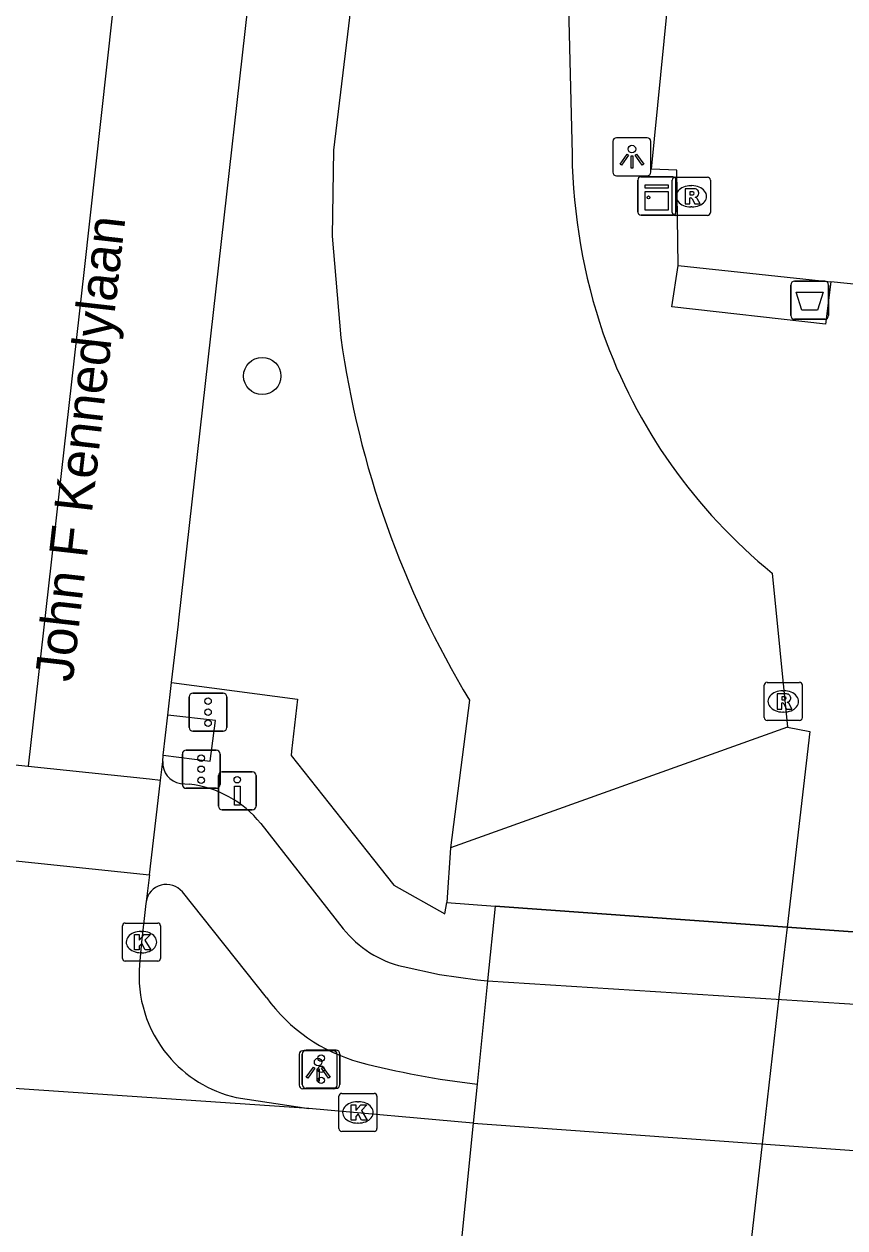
# Model space of a CAD drawing. Extents: x 160732 to 162105, y 387428 to 388479.
# Drawn here: x 161992.62 to 162014.16, y 387447.77 to 387479.36 of the extents above; entities that cross this region are included whole.
import ezdxf

# ---------------------------------------------------------------- set-up
doc = ezdxf.new("R2010")
doc.units = 0
for name, color, linetype in [('IMGEO_Afvalbak', 7, 'Continuous'), ('IMGEO_Berm_groen', 7, 'Continuous'), ('IMGEO_Boom', 7, 'Continuous'), ('IMGEO_Dek', 7, 'Continuous'), ('IMGEO_Drukknoppaal', 7, 'Continuous'), ('IMGEO_Fietspad_open', 7, 'Continuous'), ('IMGEO_Hek', 7, 'Continuous'), ('IMGEO_Kast', 7, 'Continuous'), ('IMGEO_Kolk', 7, 'Continuous'), ('IMGEO_Lichtpunt', 7, 'Continuous'), ('IMGEO_Openbare_ruimte_label', 7, 'Continuous'), ('IMGEO_Rijbaan_lokaal_gesloten', 7, 'Continuous'), ('IMGEO_Rijbaan_lokaal_open', 7, 'Continuous'), ('IMGEO_Rijbaan_regionaal_gesloten', 7, 'Continuous'), ('IMGEO_Rioolput', 7, 'Continuous'), ('IMGEO_Verkeerseiland_gesloten', 7, 'Continuous'), ('IMGEO_Verkeersregelinstallatiepaal', 7, 'Continuous'), ('IMGEO_Voetpad_open', 7, 'Continuous')]:
    doc.layers.add(name, color=color, linetype=linetype)

msp = doc.modelspace()

# ---------------------------------------------------------------- linework, layer by layer
at = {"layer": 'IMGEO_Afvalbak'}
for p, q in [((162012.744, 387471.712), (162012.744, 387472.512)), ((162012.744, 387472.512), (162012.744, 387471.712)), ((162012.844, 387472.612), (162013.634, 387472.612)), ((162013.634, 387472.612), (162012.844, 387472.612)), ((162013.734, 387472.512), (162013.734, 387471.712)), ((162013.734, 387471.712), (162013.734, 387472.512)), ((162013.634, 387471.612), (162012.844, 387471.612)), ((162012.844, 387471.612), (162013.634, 387471.612))]:
    msp.add_line(p, q, dxfattribs=at)
msp.add_lwpolyline([(162012.887, 387472.326), (162013.591, 387472.326), (162013.442, 387471.856), (162013.036, 387471.856), (162012.887, 387472.326)], dxfattribs=at)
for centre, start, end in [((162012.844, 387472.512), 90, 180), ((162012.844, 387472.512), 90, 180), ((162013.634, 387472.512), 0, 90), ((162013.634, 387472.512), 360, 90), ((162012.844, 387471.712), 180, 270), ((162012.844, 387471.712), 180, 270), ((162013.634, 387471.712), 270, 0), ((162013.634, 387471.712), 270, 0)]:
    msp.add_arc(centre, 0.1, start, end, dxfattribs=at)
at = {"layer": 'IMGEO_Berm_groen'}
for points in [[(162002.318, 387489.107), (162000.741, 387476.046), (162000.709, 387473.795), (162000.934, 387471.13)], [(162006.788, 387484.716), (162007.001, 387475.938)], [(162012.255, 387464.954), (162012.653, 387460.916)], [(162004.309, 387461.622), (162003.807, 387457.749)], [(162012.653, 387460.916), (162003.807, 387457.749)], [(162012.653, 387460.916), (162013.243, 387460.801), (162012.651, 387455.669), (162012.43, 387453.832), (162011.995, 387449.981), (162011.263, 387443.625), (162011.177, 387442.883), (162011.136, 387442.536), (162009.943, 387432.343), (162009.833, 387431.396), (162009.618, 387429.55)], [(162003.807, 387457.749), (162003.717, 387456.309)]]:
    msp.add_lwpolyline(points, dxfattribs=at)
for centre, radius, start, end in [((162022.298, 387476.177), 15.299, 180.8967, 198.7729), ((162025.702, 387474.569), 25.006, 187.9046, 211.1815), ((162021.249, 387476.011), 14.253, 199.4976, 230.8762)]:
    msp.add_arc(centre, radius, start, end, dxfattribs=at)
at = {"layer": 'IMGEO_Boom'}
msp.add_circle((161998.87, 387470.125), 0.489, dxfattribs=at)
at = {"layer": 'IMGEO_Dek'}
msp.add_lwpolyline([(162027.525, 387441.375), (162028.947, 387454.503), (162024.702, 387454.807), (162020.423, 387455.113), (162012.651, 387455.669), (162004.981, 387456.218), (162004.783, 387454.253), (162004.51, 387451.548), (162004.406, 387450.525), (162003.765, 387444.168), (162003.654, 387443.065), (162011.136, 387442.536), (162018.923, 387441.984), (162022.732, 387441.714)], close=True, dxfattribs=at)
at = {"layer": 'IMGEO_Drukknoppaal'}
for p, q in [((161997.819, 387459.743), (161998.609, 387459.743)), ((161998.609, 387459.743), (161997.819, 387459.743)), ((161997.719, 387458.843), (161997.719, 387459.643)), ((161997.719, 387459.643), (161997.719, 387458.843)), ((161998.709, 387459.643), (161998.709, 387458.843)), ((161998.709, 387458.843), (161998.709, 387459.643)), ((161998.609, 387458.743), (161997.819, 387458.743)), ((161997.819, 387458.743), (161998.609, 387458.743))]:
    msp.add_line(p, q, dxfattribs=at)
msp.add_lwpolyline([(161998.289, 387459.368), (161998.289, 387458.868), (161998.139, 387458.868), (161998.139, 387459.368), (161998.289, 387459.368)], dxfattribs=at)
msp.add_circle((161998.214, 387459.533), 0.085, dxfattribs=at)
for centre, start, end in [((161997.819, 387459.643), 90, 180), ((161997.819, 387459.643), 90, 180), ((161998.609, 387459.643), 0, 90), ((161998.609, 387459.643), 360, 90), ((161997.819, 387458.843), 180, 270), ((161997.819, 387458.843), 180, 270), ((161998.609, 387458.843), 270, 0), ((161998.609, 387458.843), 270, 0)]:
    msp.add_arc(centre, 0.1, start, end, dxfattribs=at)
at = {"layer": 'IMGEO_Fietspad_open'}
for points in [[(161996.724, 387459.438), (161996.954, 387459.418)], [(161998.829, 387458.384), (162000.996, 387455.624)], [(161998.983, 387453.816), (161996.775, 387456.589)], [(162002.565, 387454.632), (162003.524, 387454.421), (162004.521, 387454.279), (162004.783, 387454.253)], [(162004.783, 387454.253), (162004.51, 387451.548)], [(162004.783, 387454.253), (162020.212, 387453.277), (162023.494, 387453.042), (162024.426, 387452.976), (162026.919, 387452.798), (162028.748, 387452.667)]]:
    msp.add_lwpolyline(points, dxfattribs=at)
for centre, radius, start, end in [((161996.797, 387459.971), 0.538, 175.6001, 262.1806), ((161996.631, 387456.615), 2.822, 38.8263, 83.4231), ((161996.357, 387456.245), 0.541, 39.4702, 171.1928), ((162003.186, 387457.35), 2.788, 218.2546, 257.1392), ((162002.638, 387456.481), 4.524, 216.0906, 254.3872), ((162007.059, 387473.791), 22.389, 255.4134, 263.4615)]:
    msp.add_arc(centre, radius, start, end, dxfattribs=at)
at = {"layer": 'IMGEO_Hek'}
for points in [[(162003.717, 387456.309), (162004.981, 387456.218)], [(162004.981, 387456.218), (162012.651, 387455.669)], [(162012.651, 387455.669), (162020.423, 387455.113)]]:
    msp.add_lwpolyline(points, dxfattribs=at)
at = {"layer": 'IMGEO_Kast'}
for p, q in [((162008.729, 387474.423), (162008.729, 387475.264)), ((162008.729, 387475.264), (162008.729, 387474.423)), ((162008.804, 387475.348), (162009.645, 387475.348)), ((162009.645, 387475.348), (162008.804, 387475.348)), ((162009.729, 387475.273), (162009.729, 387474.432)), ((162009.729, 387474.432), (162009.729, 387475.273)), ((162009.654, 387474.348), (162008.813, 387474.348)), ((162008.813, 387474.348), (162009.654, 387474.348))]:
    msp.add_line(p, q, dxfattribs=at)
for points in [[(162008.924, 387475.138), (162009.524, 387475.138), (162009.524, 387475.053), (162008.924, 387475.053), (162008.924, 387475.138)], [(162008.924, 387474.963), (162009.524, 387474.963), (162009.524, 387474.474), (162008.924, 387474.474), (162008.924, 387474.963)]]:
    msp.add_lwpolyline(points, dxfattribs=at)
msp.add_circle((162009.008, 387474.812), 0.0377, dxfattribs=at)
for centre, start, end in [((162008.807, 387475.27), 92.4484, 184.2845), ((162008.807, 387475.27), 92.4484, 184.2845), ((162009.651, 387475.27), 2.4484, 94.2845), ((162009.651, 387475.27), 2.4484, 94.2845), ((162008.807, 387474.426), 182.4484, 274.2845), ((162008.807, 387474.426), 182.4484, 274.2845), ((162009.651, 387474.426), 272.4484, 4.2845), ((162009.651, 387474.426), 272.4484, 4.2845)]:
    msp.add_arc(centre, 0.0779, start, end, dxfattribs=at)
at = {"layer": 'IMGEO_Kolk'}
for p, q in [((161995.2, 387454.847), (161995.2, 387455.699)), ((161995.275, 387455.773), (161996.127, 387455.773)), ((161996.201, 387455.699), (161996.201, 387454.847)), ((161995.688, 387455.553), (161995.713, 387455.553)), ((161995.711, 387454.993), (161995.686, 387454.993)), ((161996.127, 387454.773), (161995.275, 387454.773)), ((162000.88, 387450.379), (162000.88, 387451.231)), ((162000.955, 387451.305), (162001.807, 387451.305)), ((162001.881, 387451.231), (162001.881, 387450.379)), ((162001.368, 387451.085), (162001.393, 387451.085)), ((162001.807, 387450.305), (162000.955, 387450.305)), ((162001.391, 387450.525), (162001.366, 387450.525))]:
    msp.add_line(p, q, dxfattribs=at)
for points in [[(161995.2, 387454.847), (161995.2, 387455.699)], [(161995.275, 387455.773), (161996.127, 387455.773)], [(161996.201, 387455.699), (161996.201, 387454.847)], [(161995.521, 387455.473), (161995.644, 387455.473), (161995.644, 387455.322), (161995.774, 387455.473), (161995.938, 387455.473), (161995.792, 387455.322), (161995.945, 387455.073), (161995.793, 387455.073), (161995.708, 387455.237), (161995.644, 387455.17), (161995.644, 387455.073), (161995.521, 387455.073), (161995.521, 387455.473)], [(161996.127, 387454.773), (161995.275, 387454.773)], [(162000.88, 387450.379), (162000.88, 387451.231)], [(162000.955, 387451.305), (162001.807, 387451.305)], [(162001.881, 387451.231), (162001.881, 387450.379)], [(162001.201, 387451.005), (162001.324, 387451.005), (162001.324, 387450.854), (162001.454, 387451.005), (162001.618, 387451.005), (162001.472, 387450.854), (162001.625, 387450.605), (162001.473, 387450.605), (162001.388, 387450.769), (162001.324, 387450.702), (162001.324, 387450.605), (162001.201, 387450.605), (162001.201, 387451.005)], [(162001.807, 387450.305), (162000.955, 387450.305)]]:
    msp.add_lwpolyline(points, dxfattribs=at)
for centre, start, end in [((161995.277, 387455.697), 91.552, 178.448), ((161995.277, 387455.697), 91.552, 178.448), ((161996.125, 387455.697), 1.552, 88.448), ((161996.125, 387455.697), 1.552, 88.448), ((161995.277, 387454.849), 181.552, 268.448), ((161995.277, 387454.849), 181.552, 268.448), ((161996.125, 387454.849), 271.552, 358.448), ((161996.125, 387454.849), 271.552, 358.448), ((162000.957, 387451.229), 91.552, 178.448), ((162000.957, 387451.229), 91.552, 178.448), ((162001.805, 387451.229), 1.552, 88.448), ((162001.805, 387451.229), 1.552, 88.448), ((162000.957, 387450.381), 181.552, 268.448), ((162000.957, 387450.381), 181.552, 268.448), ((162001.805, 387450.381), 271.552, 358.448), ((162001.805, 387450.381), 271.552, 358.448)]:
    msp.add_arc(centre, 0.0765, start, end, dxfattribs=at)
for centre, major_axis, ratio, start_param, end_param in [((161995.687, 387455.273), (-0.387, 0.002), 0.722429, 4.712389, 7.853982), ((161995.712, 387455.273), (-0.39, 0.002), 0.717154, 1.570796, 4.712389), ((162001.367, 387450.805), (-0.387, 0.002), 0.722429, 4.712389, 7.853982), ((162001.392, 387450.805), (-0.39, 0.002), 0.717154, 1.570796, 4.712389)]:
    msp.add_ellipse(centre, major_axis=major_axis, ratio=ratio, start_param=start_param, end_param=end_param, dxfattribs=at)
at = {"layer": 'IMGEO_Lichtpunt'}
for p, q in [((162008.073, 387476.281), (162008.073, 387475.474)), ((162008.073, 387476.281), (162008.073, 387475.474)), ((162008.975, 387476.376), (162008.167, 387476.376)), ((162008.975, 387476.376), (162008.167, 387476.376)), ((162009.069, 387475.474), (162009.069, 387476.281)), ((162009.069, 387475.474), (162009.069, 387476.281)), ((162008.167, 387475.38), (162008.975, 387475.38)), ((162008.167, 387475.38), (162008.975, 387475.38)), ((161999.838, 387452.329), (161999.838, 387451.522)), ((161999.838, 387452.329), (161999.838, 387451.522)), ((162000.74, 387452.424), (161999.932, 387452.424)), ((162000.74, 387452.424), (161999.932, 387452.424)), ((162000.834, 387451.522), (162000.834, 387452.329)), ((162000.834, 387451.522), (162000.834, 387452.329)), ((161999.932, 387451.428), (162000.74, 387451.428)), ((161999.932, 387451.428), (162000.74, 387451.428))]:
    msp.add_line(p, q, dxfattribs=at)
for points in [[(162008.447, 387475.945), (162008.486, 387475.917), (162008.298, 387475.655), (162008.26, 387475.682), (162008.447, 387475.945)], [(162008.549, 387475.897), (162008.596, 387475.897), (162008.596, 387475.575), (162008.549, 387475.575), (162008.549, 387475.897)], [(162008.659, 387475.917), (162008.697, 387475.944), (162008.884, 387475.682), (162008.845, 387475.654), (162008.659, 387475.917)], [(162000.212, 387451.993), (162000.251, 387451.965), (162000.063, 387451.703), (162000.025, 387451.73), (162000.212, 387451.993)], [(162000.314, 387451.945), (162000.361, 387451.945), (162000.361, 387451.623), (162000.314, 387451.623), (162000.314, 387451.945)], [(162000.424, 387451.965), (162000.462, 387451.992), (162000.649, 387451.73), (162000.61, 387451.702), (162000.424, 387451.965)]]:
    msp.add_lwpolyline(points, dxfattribs=at)
for centre in [(162008.572, 387476.079), (162000.337, 387452.127)]:
    msp.add_circle(centre, 0.0994, dxfattribs=at)
for centre, start, end in [((162008.167, 387476.281), 90, 180), ((162008.167, 387476.281), 90, 180), ((162008.975, 387476.281), 0, 90), ((162008.975, 387476.281), 0, 90), ((162008.167, 387475.474), 180, 270), ((162008.167, 387475.474), 180, 270), ((162008.975, 387475.474), 270, 0), ((162008.975, 387475.474), 270, 360), ((161999.932, 387452.329), 90, 180), ((161999.932, 387452.329), 90, 180), ((162000.74, 387452.329), 0, 90), ((162000.74, 387452.329), 0, 90), ((161999.932, 387451.522), 180, 270), ((161999.932, 387451.522), 180, 270), ((162000.74, 387451.522), 270, 0), ((162000.74, 387451.522), 270, 360)]:
    msp.add_arc(centre, 0.0946, start, end, dxfattribs=at)
at = {"layer": 'IMGEO_Rijbaan_lokaal_gesloten'}
for points in [[(162004.406, 387450.525), (162000.091, 387450.905)], [(162004.406, 387450.525), (162003.765, 387444.168), (162002.458, 387444.178)], [(162004.406, 387450.525), (162019.769, 387449.424), (162023.848, 387449.132), (162028.33, 387448.811)]]:
    msp.add_lwpolyline(points, dxfattribs=at)
at = {"layer": 'IMGEO_Rijbaan_lokaal_open'}
for points in [[(162009.786, 387473.025), (162009.748, 387475.525), (162009.085, 387475.548), (162009.498, 387479.707)], [(162019.996, 387474.305), (162019.808, 387474.199), (162016.619, 387472.563), (162016.247, 387472.433), (162015.847, 387472.382), (162013.794, 387472.593)], [(162009.786, 387473.025), (162013.794, 387472.593)]]:
    msp.add_lwpolyline(points, dxfattribs=at)
at = {"layer": 'IMGEO_Rijbaan_regionaal_gesloten'}
for points in [[(162044.752, 387686.025), (162043.37, 387676.388), (162040.305, 387661.344), (162033.257, 387632.856), (162029.156, 387616.28), (162023.571, 387598.28), (162014.876, 387571.828), (162010.771, 387558.998), (162005.112, 387542.025), (162001.844, 387530.465), (162000.323, 387523.362), (161999.141, 387516.355), (161998.024, 387507.63), (161994.196, 387472.918), (161992.723, 387459.885)], [(161996.49, 387462.086), (161996.67, 387463.616), (161996.682, 387463.72), (161999.545, 387489.107)], [(161996.389, 387461.228), (161996.49, 387462.086)], [(161996.271, 387460.175), (161996.389, 387461.228)], [(161988.851, 387460.289), (161992.723, 387459.885)], [(161996.261, 387460.012), (161996.271, 387460.175)], [(161992.723, 387459.885), (161995.912, 387459.553), (161996.203, 387459.523)], [(161996.203, 387459.523), (161996.261, 387460.012)], [(161995.907, 387457.035), (161996.139, 387458.987), (161996.203, 387459.523)], [(161987.622, 387457.902), (161995.907, 387457.035)], [(161995.907, 387457.035), (161995.849, 387456.551), (161995.823, 387456.328)], [(161995.823, 387456.328), (161995.818, 387456.289), (161995.701, 387455.273), (161995.648, 387454.682)], [(162000.091, 387450.905), (161977.154, 387452.46)], [(161998.188, 387451.196), (162000.091, 387450.905)]]:
    msp.add_lwpolyline(points, dxfattribs=at)
for centre, radius, start, end in [((161998.918, 387454.396), 3.282, 175.0098, 219.6049), ((161998.916, 387454.393), 3.279, 219.5751, 257.1673)]:
    msp.add_arc(centre, radius, start, end, dxfattribs=at)
at = {"layer": 'IMGEO_Rioolput'}
for p, q in [((162009.631, 387474.413), (162009.631, 387475.265)), ((162009.706, 387475.339), (162010.558, 387475.339)), ((162010.632, 387475.265), (162010.632, 387474.413)), ((162010.119, 387475.119), (162010.144, 387475.119)), ((162010.142, 387474.559), (162010.117, 387474.559)), ((162010.558, 387474.339), (162009.706, 387474.339)), ((162012.044, 387461.162), (162012.044, 387462.014)), ((162012.119, 387462.088), (162012.971, 387462.088)), ((162013.045, 387462.014), (162013.045, 387461.162)), ((162012.532, 387461.868), (162012.557, 387461.868)), ((162012.555, 387461.308), (162012.53, 387461.308)), ((162012.971, 387461.088), (162012.119, 387461.088))]:
    msp.add_line(p, q, dxfattribs=at)
for points in [[(162009.631, 387474.413), (162009.631, 387475.265)], [(162009.706, 387475.339), (162010.558, 387475.339)], [(162010.632, 387475.265), (162010.632, 387474.413)], [(162010.22, 387475.037), (162009.968, 387475.039), (162009.968, 387474.639)], [(162010.146, 387474.958), (162010.092, 387474.958), (162010.092, 387474.877)], [(162010.092, 387474.877), (162010.144, 387474.877)], [(162009.968, 387474.639), (162010.092, 387474.639), (162010.092, 387474.801), (162010.103, 387474.801)], [(162010.15, 387474.772), (162010.221, 387474.639), (162010.361, 387474.639), (162010.296, 387474.765)], [(162010.558, 387474.339), (162009.706, 387474.339)], [(162012.044, 387461.162), (162012.044, 387462.014)], [(162012.119, 387462.088), (162012.971, 387462.088)], [(162013.045, 387462.014), (162013.045, 387461.162)], [(162012.633, 387461.786), (162012.381, 387461.788), (162012.381, 387461.388)], [(162012.559, 387461.707), (162012.505, 387461.707), (162012.505, 387461.626)], [(162012.505, 387461.626), (162012.557, 387461.626)], [(162012.381, 387461.388), (162012.505, 387461.388), (162012.505, 387461.55), (162012.516, 387461.55)], [(162012.563, 387461.521), (162012.634, 387461.388), (162012.774, 387461.388), (162012.709, 387461.514)], [(162012.971, 387461.088), (162012.119, 387461.088)]]:
    msp.add_lwpolyline(points, dxfattribs=at)
for centre, radius, start, end in [((162009.708, 387475.263), 0.0765, 91.552, 178.448), ((162009.708, 387475.263), 0.0765, 91.552, 178.448), ((162010.556, 387475.263), 0.0765, 1.552, 88.448), ((162010.556, 387475.263), 0.0765, 1.552, 88.448), ((162010.128, 387475.066), 0.19, 274.7715, 282.9687), ((162010.152, 387474.862), 0.0964, 77.0061, 93.1865), ((162010.166, 387474.919), 0.0378, 276.6634, 79.6772), ((162010.219, 387474.927), 0.109, 350.3612, 89.416), ((162010.217, 387474.927), 0.112, 277.5842, 350.9817), ((162010.102, 387474.748), 0.0533, 26.0293, 88.6989), ((162010.201, 387474.712), 0.108, 29.5134, 73.7905), ((162009.708, 387474.415), 0.0765, 181.552, 268.448), ((162009.708, 387474.415), 0.0765, 181.552, 268.448), ((162010.556, 387474.415), 0.0765, 271.552, 358.448), ((162010.556, 387474.415), 0.0765, 271.552, 358.448), ((162012.121, 387462.012), 0.0765, 91.552, 178.448), ((162012.121, 387462.012), 0.0765, 91.552, 178.448), ((162012.969, 387462.012), 0.0765, 1.552, 88.448), ((162012.969, 387462.012), 0.0765, 1.552, 88.448), ((162012.541, 387461.815), 0.19, 274.7715, 282.9687), ((162012.565, 387461.611), 0.0964, 77.0061, 93.1865), ((162012.579, 387461.668), 0.0378, 276.6634, 79.6772), ((162012.632, 387461.676), 0.109, 350.3612, 89.416), ((162012.63, 387461.676), 0.112, 277.5842, 350.9817), ((162012.515, 387461.497), 0.0533, 26.0293, 88.6989), ((162012.614, 387461.461), 0.108, 29.5134, 73.7905), ((162012.121, 387461.164), 0.0765, 181.552, 268.448), ((162012.121, 387461.164), 0.0765, 181.552, 268.448), ((162012.969, 387461.164), 0.0765, 271.552, 358.448), ((162012.969, 387461.164), 0.0765, 271.552, 358.448)]:
    msp.add_arc(centre, radius, start, end, dxfattribs=at)
for centre, major_axis, ratio, start_param, end_param in [((162010.118, 387474.839), (-0.387, 0.002), 0.722429, 4.712389, 7.853982), ((162010.143, 387474.839), (-0.39, 0.002), 0.717154, 1.570796, 4.712389), ((162012.531, 387461.588), (-0.387, 0.002), 0.722429, 4.712389, 7.853982), ((162012.556, 387461.588), (-0.39, 0.002), 0.717154, 1.570796, 4.712389)]:
    msp.add_ellipse(centre, major_axis=major_axis, ratio=ratio, start_param=start_param, end_param=end_param, dxfattribs=at)
at = {"layer": 'IMGEO_Verkeerseiland_gesloten'}
msp.add_lwpolyline([(162004.51, 387451.548), (162004.406, 387450.525)], dxfattribs=at)
at = {"layer": 'IMGEO_Verkeersregelinstallatiepaal'}
for p, q in [((161996.952, 387460.906), (161996.952, 387461.706)), ((161996.952, 387461.706), (161996.952, 387460.906)), ((161997.052, 387461.806), (161997.842, 387461.806)), ((161997.842, 387461.806), (161997.052, 387461.806)), ((161997.942, 387461.706), (161997.942, 387460.906)), ((161997.942, 387460.906), (161997.942, 387461.706)), ((161997.842, 387460.806), (161997.052, 387460.806)), ((161997.052, 387460.806), (161997.842, 387460.806)), ((161996.773, 387459.408), (161996.773, 387460.208)), ((161996.773, 387460.208), (161996.773, 387459.408)), ((161996.873, 387460.308), (161997.663, 387460.308)), ((161997.663, 387460.308), (161996.873, 387460.308)), ((161997.763, 387460.208), (161997.763, 387459.408)), ((161997.763, 387459.408), (161997.763, 387460.208)), ((161997.663, 387459.308), (161996.873, 387459.308)), ((161996.873, 387459.308), (161997.663, 387459.308)), ((162000.02, 387452.437), (162000.81, 387452.437)), ((162000.81, 387452.437), (162000.02, 387452.437)), ((161999.92, 387451.537), (161999.92, 387452.337)), ((161999.92, 387452.337), (161999.92, 387451.537)), ((162000.91, 387452.337), (162000.91, 387451.537)), ((162000.91, 387451.537), (162000.91, 387452.337)), ((162000.81, 387451.437), (162000.02, 387451.437)), ((162000.02, 387451.437), (162000.81, 387451.437))]:
    msp.add_line(p, q, dxfattribs=at)
for centre in [(161997.447, 387461.596), (161997.447, 387461.306), (161997.447, 387461.016), (161997.268, 387460.098), (161997.268, 387459.808), (161997.268, 387459.518), (162000.415, 387452.227), (162000.415, 387451.937), (162000.415, 387451.647)]:
    msp.add_circle(centre, 0.085, dxfattribs=at)
for centre, start, end in [((161997.052, 387461.706), 90, 180), ((161997.052, 387461.706), 90, 180), ((161997.842, 387461.706), 0, 90), ((161997.842, 387461.706), 360, 90), ((161997.052, 387460.906), 180, 270), ((161997.052, 387460.906), 180, 270), ((161997.842, 387460.906), 270, 0), ((161997.842, 387460.906), 270, 0), ((161996.873, 387460.208), 90, 180), ((161996.873, 387460.208), 90, 180), ((161997.663, 387460.208), 0, 90), ((161997.663, 387460.208), 360, 90), ((161996.873, 387459.408), 180, 270), ((161996.873, 387459.408), 180, 270), ((161997.663, 387459.408), 270, 0), ((161997.663, 387459.408), 270, 0), ((162000.02, 387452.337), 90, 180), ((162000.02, 387452.337), 90, 180), ((162000.81, 387452.337), 0, 90), ((162000.81, 387452.337), 360, 90), ((162000.02, 387451.537), 180, 270), ((162000.02, 387451.537), 180, 270), ((162000.81, 387451.537), 270, 0), ((162000.81, 387451.537), 270, 0)]:
    msp.add_arc(centre, 0.1, start, end, dxfattribs=at)
at = {"layer": 'IMGEO_Voetpad_open'}
for points in [[(162013.794, 387472.593), (162013.656, 387471.485), (162009.624, 387471.94), (162009.786, 387473.025)], [(161996.49, 387462.086), (161999.794, 387461.644), (161999.638, 387460.281), (161999.625, 387460.172), (162001.787, 387457.443), (162002.325, 387456.765), (162003.66, 387456.015), (162003.717, 387456.309)], [(161996.271, 387460.175), (161997.505, 387460.018), (161997.639, 387461.091), (161996.389, 387461.228)], [(162003.717, 387456.309), (162004.981, 387456.218), (162004.783, 387454.253)]]:
    msp.add_lwpolyline(points, dxfattribs=at)

# ---------------------------------------------------------------- texts
at = {"layer": 'IMGEO_Openbare_ruimte_label'}
msp.add_text('John F Kennedylaan', height=1, rotation=83.5143, dxfattribs=at).set_placement((161993.894, 387462.076))

doc.saveas('drawing.dxf')
